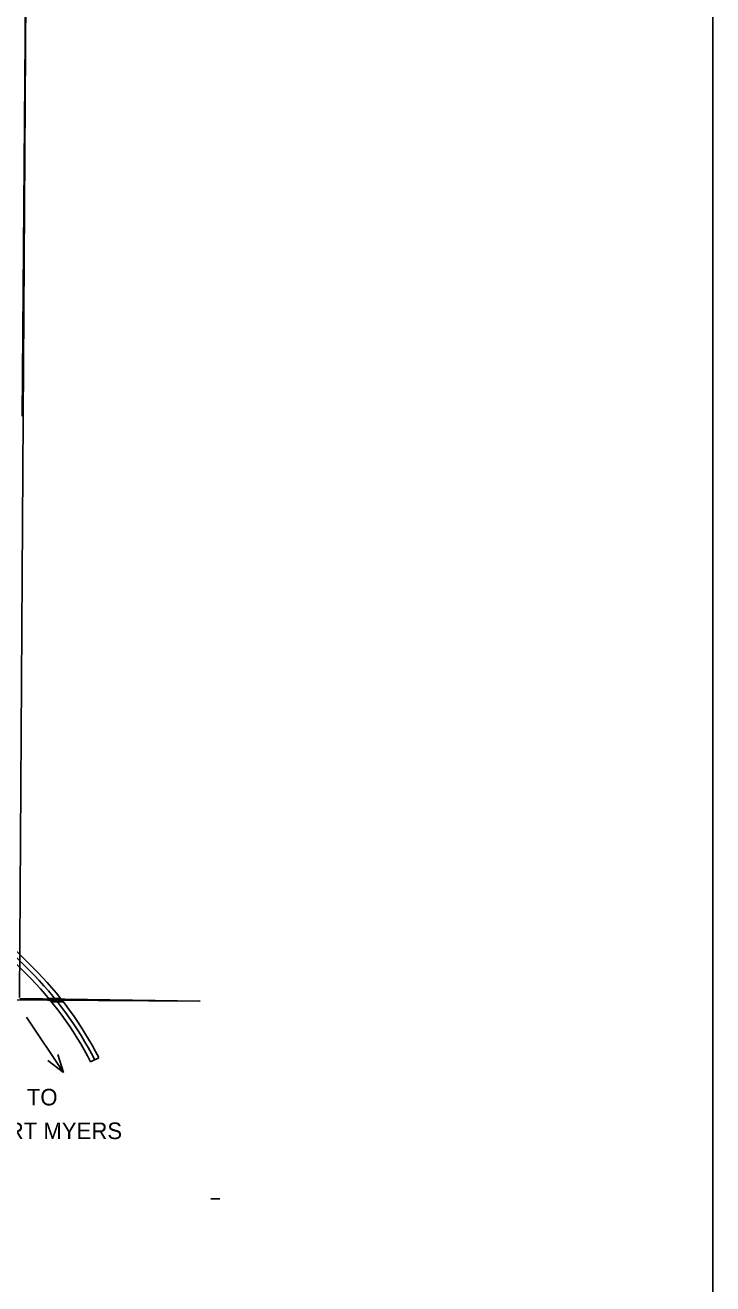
# Model space of a CAD drawing. Extents: x 408847 to 817539, y 923858 to 1151780.
# Drawn here: x 637542 to 656229, y 973182 to 1007384 of the extents above; entities that cross this region are included whole.
import ezdxf

# ---------------------------------------------------------------- set-up
doc = ezdxf.new("R2010")
doc.units = 0
for name, color, linetype in [('Bridges', 7, 'Continuous'), ('Cities Incorporated Linear Boundaries', 7, 'Continuous'), ('County Boundary', 7, 'Continuous'), ('Interstate Divided Highway Outline and Fill', 7, 'Continuous'), ('Interstates Related Text', 7, 'Continuous'), ('Level 11', 7, 'Continuous'), ('Level 2', 7, 'Continuous'), ('Level 4', 7, 'Continuous'), ('Quad Borders', 7, 'Continuous')]:
    doc.layers.add(name, color=color, linetype=linetype)

msp = doc.modelspace()

# ---------------------------------------------------------------- linework, layer by layer
at = {"layer": 'Bridges'}
msp.add_lwpolyline([(638192, 980934), (638267, 980840), (638574, 980844), (638494, 980944)], close=True, dxfattribs=at)
at = {"layer": 'Cities Incorporated Linear Boundaries'}
msp.add_lwpolyline([(605246, 1012826), (637589, 1012739), (637461, 996763)], dxfattribs=at)
at = {"layer": 'County Boundary'}
for p, q in [((637821, 1047780), (637388, 980964)), ((573205, 981378), (642276, 980861))]:
    msp.add_line(p, q, dxfattribs=at)
at = {"layer": 'Interstate Divided Highway Outline and Fill'}
for p, q in [((617034, 1001916), (637573, 981604)), ((637749, 981782), (617247, 1002129)), ((637749, 981781), (637749, 981782)), ((637573, 981604), (637573, 981604)), ((639319, 979214), (639541, 979326)), ((639541, 979326), (639542, 979327)), ((639320, 979213), (639319, 979214))]:
    msp.add_line(p, q, dxfattribs=at)
for radius in [9725, 9475]:
    msp.add_arc((630890, 974888), radius, 27.1632, 45.1428, dxfattribs=at)
at = {"layer": 'Interstates Related Text'}
for q in [(637579, 980428), (638162, 979251), (638426, 979417)]:
    msp.add_line((638586, 978923), q, dxfattribs=at)
at = {"layer": 'Level 11'}
msp.add_line((642590, 975490), (642833, 975487), dxfattribs=at)
at = {"layer": 'Level 2'}
msp.add_line((642302, 980861), (637399, 980939), dxfattribs=at)
at = {"layer": 'Level 4'}
for p, q in [((637661, 981693), (617144, 1002020)), ((637749, 981781), (637749, 981782)), ((637749, 981781), (637749, 981782)), ((637749, 981781), (637749, 981782)), ((637749, 981781), (637749, 981782)), ((637749, 981781), (637749, 981782)), ((637749, 981782), (637749, 981781)), ((637749, 981781), (637749, 981782)), ((639415, 979288), (639431, 979270))]:
    msp.add_line(p, q, dxfattribs=at)
for radius in [9600, 9600, 9725, 9725, 9725, 9725, 9725, 9725]:
    msp.add_arc((630890, 974888), radius, 27.1632, 45.1428, dxfattribs=at)
at = {"layer": 'Quad Borders'}
msp.add_line((656229, 1014731), (656229, 969294), dxfattribs=at)

# ---------------------------------------------------------------- texts
at = {"layer": 'Interstates Related Text'}
for s, p in [('TO', (637587, 978030)), ('FORT MYERS', (636232, 977115))]:
    msp.add_text(s, height=450, rotation=359.9999, dxfattribs=at).set_placement(p)

doc.saveas('drawing.dxf')
